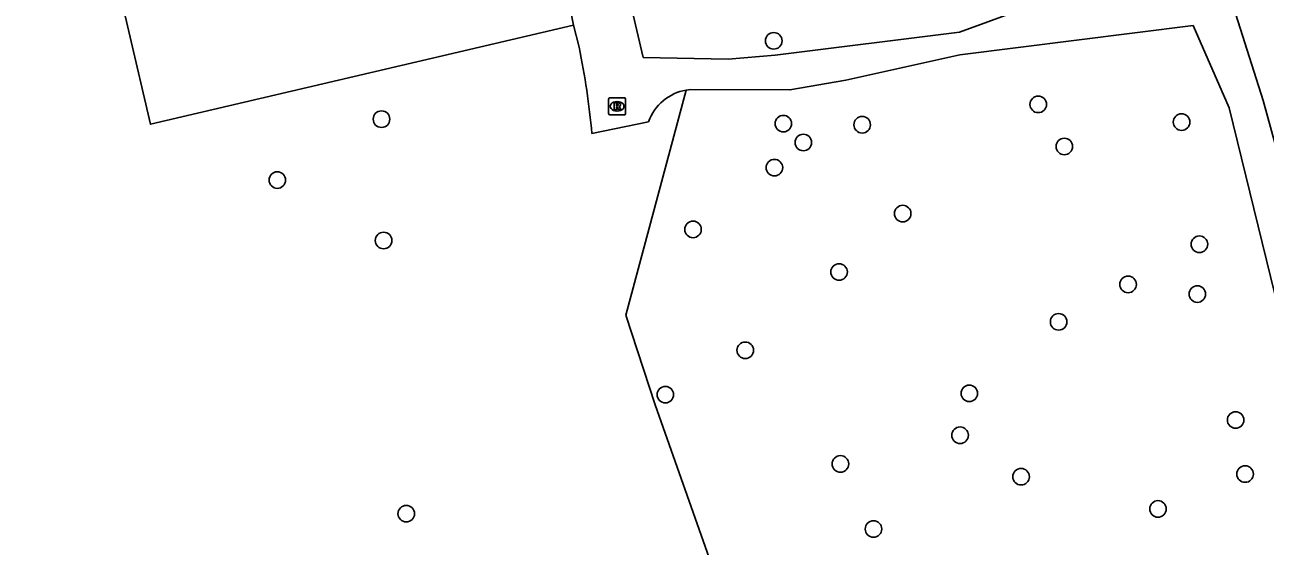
# Model space of a CAD drawing. Extents: x 158038 to 159242, y 380133 to 381214.
# Drawn here: x 158558.5 to 158631.6, y 380413.4 to 380444.1 of the extents above; entities that cross this region are included whole.
import ezdxf

# ---------------------------------------------------------------- set-up
doc = ezdxf.new("R2010")
doc.units = 0
for name, color, linetype in [('IMGEO_Boom', 7, 'Continuous'), ('IMGEO_Gemengd_bos', 7, 'Continuous'), ('IMGEO_Groenvoorziening', 7, 'Continuous'), ('IMGEO_Rioolput', 7, 'Continuous'), ('IMGEO_Voetpad_halfverhard', 7, 'Continuous')]:
    doc.layers.add(name, color=color, linetype=linetype)

msp = doc.modelspace()

# ---------------------------------------------------------------- linework, layer by layer
at = {"layer": 'IMGEO_Boom'}
for centre in [(158602.633, 380443.199), (158618.229, 380439.451), (158579.501, 380438.579), (158603.198, 380438.315), (158607.849, 380438.25), (158626.682, 380438.407), (158604.378, 380437.203), (158619.769, 380436.968), (158602.672, 380435.719), (158573.356, 380434.985), (158610.237, 380433.011), (158597.872, 380432.073), (158579.624, 380431.42), (158627.737, 380431.201), (158606.485, 380429.564), (158623.531, 380428.831), (158627.614, 380428.26), (158619.433, 380426.625), (158600.952, 380424.945), (158596.24, 380422.329), (158614.166, 380422.405), (158629.872, 380420.832), (158613.62, 380419.934), (158606.566, 380418.242), (158617.217, 380417.489), (158630.431, 380417.646), (158625.293, 380415.589), (158580.961, 380415.308), (158608.513, 380414.404)]:
    msp.add_circle(centre, 0.489, dxfattribs=at)
at = {"layer": 'IMGEO_Gemengd_bos'}
msp.add_lwpolyline([(158597.47, 380440.298), (158593.917, 380427.014), (158595.645, 380421.733), (158599.528, 380410.69), (158603.126, 380406.136), (158613.333, 380395.192), (158628.652, 380374.606)], dxfattribs=at)
at = {"layer": 'IMGEO_Groenvoorziening'}
msp.add_lwpolyline([(158487.178, 380431.098), (158500, 380434.154), (158563.318, 380449.24), (158565.868, 380438.275), (158590.829, 380444.121)], dxfattribs=at)
at = {"layer": 'IMGEO_Rioolput'}
for p, q in [((158592.894, 380438.91), (158592.894, 380439.762)), ((158592.969, 380439.836), (158593.821, 380439.836)), ((158593.382, 380439.616), (158593.407, 380439.616)), ((158593.895, 380439.762), (158593.895, 380438.91)), ((158593.821, 380438.836), (158592.969, 380438.836)), ((158593.405, 380439.056), (158593.38, 380439.056))]:
    msp.add_line(p, q, dxfattribs=at)
for points in [[(158592.894, 380438.91), (158592.894, 380439.762)], [(158592.969, 380439.836), (158593.821, 380439.836)], [(158593.483, 380439.534), (158593.231, 380439.536), (158593.231, 380439.136)], [(158593.409, 380439.455), (158593.355, 380439.455), (158593.355, 380439.374)], [(158593.895, 380439.762), (158593.895, 380438.91)], [(158593.821, 380438.836), (158592.969, 380438.836)], [(158593.231, 380439.136), (158593.355, 380439.136), (158593.355, 380439.298), (158593.366, 380439.298)], [(158593.355, 380439.374), (158593.407, 380439.374)], [(158593.413, 380439.269), (158593.484, 380439.136), (158593.624, 380439.136), (158593.559, 380439.262)]]:
    msp.add_lwpolyline(points, dxfattribs=at)
for centre, radius, start, end in [((158592.971, 380439.76), 0.0765, 91.55205, 178.44795), ((158592.971, 380439.76), 0.0765, 91.55205, 178.44795), ((158593.415, 380439.359), 0.0964, 77.00612, 93.18647), ((158593.429, 380439.416), 0.0378, 276.66336, 79.67722), ((158593.482, 380439.424), 0.109, 350.36119, 89.41601), ((158593.819, 380439.76), 0.0765, 1.55205, 88.44795), ((158593.819, 380439.76), 0.0765, 1.55205, 88.44795), ((158592.971, 380438.912), 0.0765, 181.55205, 268.44795), ((158592.971, 380438.912), 0.0765, 181.55205, 268.44795), ((158593.365, 380439.245), 0.0533, 26.02933, 88.69889), ((158593.391, 380439.563), 0.19, 274.7715, 282.96867), ((158593.48, 380439.424), 0.112, 277.58423, 350.98172), ((158593.464, 380439.209), 0.108, 29.51342, 73.79051), ((158593.819, 380438.912), 0.0765, 271.55205, 358.44795), ((158593.819, 380438.912), 0.0765, 271.55205, 358.44795)]:
    msp.add_arc(centre, radius, start, end, dxfattribs=at)
for centre, major_axis, ratio, start_param, end_param in [((158593.381, 380439.336), (-0.387, 0.002), 0.722429, 4.712389, 7.853982), ((158593.406, 380439.336), (-0.39, 0.002), 0.717154, 1.570796, 4.712389)]:
    msp.add_ellipse(centre, major_axis=major_axis, ratio=ratio, start_param=start_param, end_param=end_param, dxfattribs=at)
at = {"layer": 'IMGEO_Voetpad_halfverhard'}
for points in [[(158625.503, 380458.526), (158628.247, 380449.902), (158631.5, 380439.678), (158637.354, 380418.371), (158638.783, 380414.94), (158640.176, 380412.513), (158641.278, 380410.962), (158644.917, 380407.21), (158646.933, 380405.595), (158648.684, 380404.5), (158651.108, 380403.43), (158653.38, 380402.893), (158655.818, 380402.737), (158660.83, 380402.694), (158664.694, 380403.155), (158670.224, 380404.718), (158675.042, 380405.363), (158675.926, 380405.633), (158676.162, 380406.197), (158675.292, 380410.243), (158674.458, 380414.282), (158672.467, 380422.447)], [(158624.492, 380452.3), (158625.506, 380448.066), (158613.58, 380443.711), (158602.711, 380442.351), (158599.94, 380442.125), (158594.937, 380442.22), (158594.26, 380445.068)], [(158589.768, 380449.415), (158590.829, 380444.121)], [(158590.829, 380444.121), (158591.151, 380442.817)], [(158628.652, 380374.606), (158631.521, 380376.866), (158636.545, 380381.24), (158638.745, 380383.523), (158640.997, 380386.135), (158643.161, 380389.091), (158646.013, 380393.913), (158646.74, 380396.083), (158646.529, 380398.649), (158645.821, 380400.936), (158644.39, 380403.401), (158640.511, 380407.572), (158638.42, 380410.382), (158636.509, 380413.978), (158635.092, 380417.295), (158634.371, 380419.353), (158629.481, 380439.249), (158627.367, 380444.102), (158613.616, 380442.377), (158606.886, 380440.886), (158603.584, 380440.306), (158597.742, 380440.334), (158597.47, 380440.298)], [(158591.912, 380437.725), (158595.249, 380438.43)]]:
    msp.add_lwpolyline(points, dxfattribs=at)
for centre, radius, start, end in [((158545.638, 380433.412), 46.474, 5.32461, 11.67529), ((158597.985, 380437.431), 2.913, 100.19006, 159.94181)]:
    msp.add_arc(centre, radius, start, end, dxfattribs=at)

doc.saveas('drawing.dxf')
